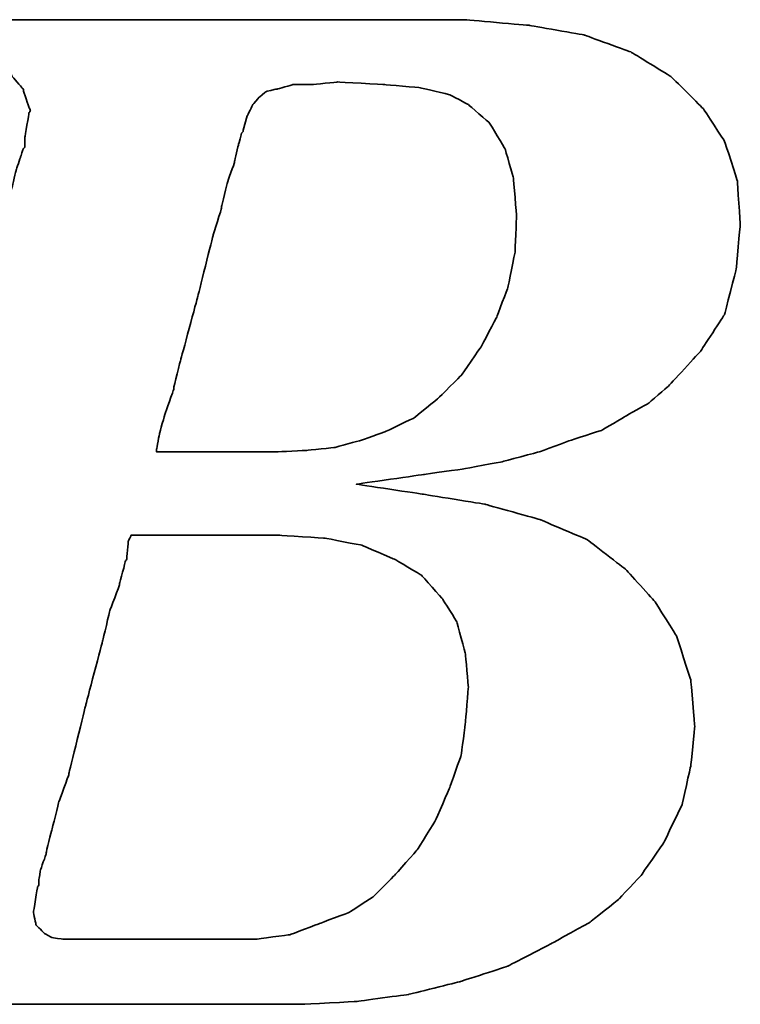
# Model space of a CAD drawing. Header units: millimetres. Extents: x -386 to 3135, y -1989 to 860.
# Tile 416 of 596: x 1669.66 to 1673.08, y -1279.81 to -1275.14. Entities that reach past the tile are written whole.
import ezdxf

# ---------------------------------------------------------------- set-up
doc = ezdxf.new("R2010")
doc.units = ezdxf.units.MM
doc.layers.add('DIM', color=4, linetype='CONTINUOUS')
doc.layers.add('layer 1', color=7, linetype='CONTINUOUS')

# ---------------------------------------------------------------- blocks, each defined once
blk = doc.blocks.new('TBI MOTION logo(完整正式版)')
at = {"layer": 'layer 1', "color": 22, "lineweight": 35}
for points, knots in [([(-64.65375, -6.86375), (-64.65375, -6.86375), (-64.84375, -7.29625), (-64.84375, -7.29625), (-64.84375, -7.29625), (-64.84375, -7.29625), (-64.86875, -7.34375), (-64.86875, -7.34375), (-64.86875, -7.34375), (-64.86875, -7.34375), (-64.86875, -7.36875), (-64.86875, -7.36875), (-64.86875, -7.36875), (-64.86875, -7.36875), (-65.15375, -7.65375), (-65.15375, -7.65375), (-65.15375, -7.65375), (-65.15375, -7.65375), (-65.17875, -7.65375), (-65.17875, -7.65375), (-65.17875, -7.65375), (-65.17875, -7.65375), (-65.20375, -7.67875), (-65.20375, -7.67875), (-65.20375, -7.67875), (-65.20375, -7.67875), (-65.58875, -7.87125), (-65.58875, -7.87125), (-65.58875, -7.87125), (-65.58875, -7.87125), (-65.63375, -7.87125), (-65.63375, -7.87125), (-65.63375, -7.87125), (-65.63375, -7.87125), (-65.65875, -7.89375), (-65.65875, -7.89375), (-65.65875, -7.89375), (-65.65875, -7.89375), (-66.09375, -7.94375), (-66.09375, -7.94375), (-66.09375, -7.94375), (-66.09375, -7.94375), (-66.11375, -7.94375), (-66.11375, -7.94375), (-66.11375, -7.94375), (-66.11375, -7.94375), (-66.16375, -7.94375), (-66.16375, -7.94375), (-66.16375, -7.94375), (-66.16375, -7.94375), (-66.30875, -7.94375), (-66.30875, -7.94375), (-66.30875, -7.94375), (-66.30875, -7.94375), (-66.69375, -7.94375), (-66.69375, -7.94375), (-66.69375, -7.94375), (-66.69375, -7.94375), (-67.07375, -7.94375), (-67.07375, -7.94375), (-67.07375, -7.94375), (-67.07375, -7.94375), (-67.12375, -7.94375), (-67.12375, -7.94375), (-67.12375, -7.94375), (-67.12375, -7.94375), (-67.12375, -7.96625), (-67.12375, -7.96625), (-67.12375, -7.96625), (-67.12375, -7.96625), (-67.14875, -7.99125), (-67.14875, -7.99125), (-67.14875, -7.99125), (-67.14875, -7.99125), (-67.24375, -8.34875), (-67.24375, -8.34875), (-67.24375, -8.34875), (-67.24375, -8.34875), (-67.31375, -8.68625), (-67.31375, -8.68625), (-67.31375, -8.68625), (-67.31375, -8.68625), (-67.26875, -8.68625), (-67.26875, -8.68625), (-67.26875, -8.68625), (-67.26875, -8.68625), (-67.07375, -8.68625), (-67.07375, -8.68625), (-67.07375, -8.68625), (-67.07375, -8.68625), (-66.54875, -8.68625), (-66.54875, -8.68625), (-66.54875, -8.68625), (-66.54875, -8.68625), (-65.82625, -8.68625), (-65.82625, -8.68625), (-65.82625, -8.68625), (-65.82625, -8.68625), (-65.01375, -8.68625), (-65.01375, -8.68625), (-65.01375, -8.68625), (-65.01375, -8.68625), (-64.05375, -8.68625), (-64.05375, -8.68625), (-64.05375, -8.68625), (-64.05375, -8.68625), (-62.08375, -8.68625), (-62.08375, -8.68625), (-62.08375, -8.68625), (-62.08375, -8.68625), (-60.06875, -8.68625), (-60.06875, -8.68625), (-60.06875, -8.68625), (-60.06875, -8.68625), (-59.10875, -8.68625), (-59.10875, -8.68625), (-59.10875, -8.68625), (-59.10875, -8.68625), (-58.29375, -8.68625), (-58.29375, -8.68625), (-58.29375, -8.68625), (-58.29375, -8.68625), (-57.57375, -8.68625), (-57.57375, -8.68625), (-57.57375, -8.68625), (-57.57375, -8.68625), (-57.04875, -8.68625), (-57.04875, -8.68625), (-57.04875, -8.68625), (-57.04875, -8.68625), (-56.85375, -8.68625), (-56.85375, -8.68625), (-56.85375, -8.68625), (-56.85375, -8.68625), (-56.70875, -8.68625), (-56.70875, -8.68625), (-56.70875, -8.68625), (-56.70875, -8.68625), (-56.61375, -8.68625), (-56.61375, -8.68625), (-56.61375, -8.68625), (-56.61375, -8.68625), (-56.56875, -8.68625), (-56.56875, -8.68625), (-56.56875, -8.68625), (-56.56875, -8.68625), (-55.65375, -8.63875), (-55.65375, -8.63875), (-55.65375, -8.63875), (-55.65375, -8.63875), (-54.76875, -8.51875), (-54.76875, -8.51875), (-54.76875, -8.51875), (-54.76875, -8.51875), (-53.90375, -8.30375), (-53.90375, -8.30375), (-53.90375, -8.30375), (-53.90375, -8.30375), (-53.08875, -8.03875), (-53.08875, -8.03875), (-53.08875, -8.03875), (-53.08875, -8.03875), (-52.34375, -7.65375), (-52.34375, -7.65375), (-52.34375, -7.65375), (-52.34375, -7.65375), (-51.69875, -7.29625), (-51.69875, -7.29625), (-51.69875, -7.29625), (-51.69875, -7.29625), (-51.21875, -6.91125), (-51.21875, -6.91125), (-51.21875, -6.91125), (-51.21875, -6.91125), (-50.83375, -6.50375), (-50.83375, -6.50375), (-50.83375, -6.50375), (-50.83375, -6.50375), (-50.44875, -5.94875), (-50.44875, -5.94875), (-50.44875, -5.94875), (-50.44875, -5.94875), (-50.13875, -5.30375), (-50.13875, -5.30375), (-50.13875, -5.30375), (-50.13875, -5.30375), (-49.99375, -4.65375), (-49.99375, -4.65375), (-49.99375, -4.65375), (-49.99375, -4.65375), (-49.92375, -3.98375), (-49.92375, -3.98375), (-49.92375, -3.98375), (-49.92375, -3.98375), (-49.99375, -3.19374), (-49.99375, -3.19374), (-49.99375, -3.19374), (-49.99375, -3.19374), (-50.23374, -2.44874), (-50.23374, -2.44874), (-50.23374, -2.44874), (-50.23374, -2.44874), (-50.59375, -1.87374), (-50.59375, -1.87374), (-50.59375, -1.87374), (-50.59375, -1.87374), (-51.09875, -1.31874), (-51.09875, -1.31874), (-51.09875, -1.31874), (-51.09875, -1.31874), (-51.74375, -0.81875), (-51.74375, -0.81875), (-51.74375, -0.81875), (-51.74375, -0.81875), (-52.53875, -0.48125), (-52.53875, -0.48125), (-52.53875, -0.48125), (-52.53875, -0.48125), (-53.47375, -0.21875), (-53.47375, -0.21875), (-53.47375, -0.21875), (-53.47375, -0.21875), (-54.52875, -0.04874), (-54.52875, -0.04874), (-54.52875, -0.04874), (-54.52875, -0.04874), (-55.65375, 0.12125), (-55.65375, 0.12125), (-55.65375, 0.12125), (-55.65375, 0.12125), (-54.50375, 0.28624), (-54.50375, 0.28624), (-54.50375, 0.28624), (-54.50375, 0.28624), (-53.83375, 0.38124), (-53.83375, 0.38124), (-53.83375, 0.38124), (-53.83375, 0.38124), (-53.18375, 0.50125), (-53.18375, 0.50125), (-53.18375, 0.50125), (-53.18375, 0.50125), (-52.55875, 0.66874), (-52.55875, 0.66874), (-52.55875, 0.66874), (-52.55875, 0.66874), (-52.03375, 0.86124), (-52.03375, 0.86124), (-52.03375, 0.86124), (-52.03375, 0.86124), (-51.50374, 1.03124), (-51.50374, 1.03124), (-51.50374, 1.03124), (-51.50374, 1.03124), (-51.09875, 1.27125), (-51.09875, 1.27125), (-51.09875, 1.27125), (-51.09875, 1.27125), (-50.71375, 1.48624), (-50.71375, 1.48624), (-50.71375, 1.48624), (-50.71375, 1.48624), (-50.37625, 1.77625), (-50.37625, 1.77625), (-50.37625, 1.77625), (-50.37625, 1.77625), (-49.82375, 2.37625), (-49.82375, 2.37625), (-49.82375, 2.37625), (-49.82375, 2.37625), (-49.41875, 2.99625), (-49.41875, 2.99625), (-49.41875, 2.99625), (-49.41875, 2.99625), (-49.22375, 3.76625), (-49.22375, 3.76625), (-49.22375, 3.76625), (-49.22375, 3.76625), (-49.15375, 4.50874), (-49.15375, 4.50874), (-49.15375, 4.50874), (-49.15375, 4.50874), (-49.20375, 5.25125), (-49.20375, 5.25125), (-49.20375, 5.25125), (-49.20375, 5.25125), (-49.41875, 5.92625), (-49.41875, 5.92625), (-49.41875, 5.92625), (-49.41875, 5.92625), (-49.77875, 6.47625), (-49.77875, 6.47625), (-49.77875, 6.47625), (-49.77875, 6.47625), (-50.33125, 7.02624), (-50.33125, 7.02624), (-50.33125, 7.02624), (-50.33125, 7.02624), (-51.00125, 7.43625), (-51.00125, 7.43625), (-51.00125, 7.43625), (-51.00125, 7.43625), (-51.79375, 7.72625), (-51.79375, 7.72625), (-51.79375, 7.72625), (-51.79375, 7.72625), (-52.72875, 7.89124), (-52.72875, 7.89124), (-52.72875, 7.89124), (-52.72875, 7.89124), (-53.83375, 7.98625), (-53.83375, 7.98625), (-53.83375, 7.98625), (-53.83375, 7.98625), (-53.92875, 7.98625), (-53.92875, 7.98625), (-53.92875, 7.98625), (-53.92875, 7.98625), (-54.26375, 7.98625), (-54.26375, 7.98625), (-54.26375, 7.98625), (-54.26375, 7.98625), (-54.74375, 7.98625), (-54.74375, 7.98625), (-54.74375, 7.98625), (-54.74375, 7.98625), (-55.36875, 7.98625), (-55.36875, 7.98625), (-55.36875, 7.98625), (-55.36875, 7.98625), (-56.13375, 7.98625), (-56.13375, 7.98625), (-56.13375, 7.98625), (-56.13375, 7.98625), (-56.94875, 7.98625), (-56.94875, 7.98625), (-56.94875, 7.98625), (-56.94875, 7.98625), (-58.77625, 7.98625), (-58.77625, 7.98625), (-58.77625, 7.98625), (-58.77625, 7.98625), (-60.59875, 7.98625), (-60.59875, 7.98625), (-60.59875, 7.98625), (-60.59875, 7.98625), (-61.41375, 7.98625), (-61.41375, 7.98625), (-61.41375, 7.98625), (-61.41375, 7.98625), (-62.17875, 7.98625), (-62.17875, 7.98625), (-62.17875, 7.98625), (-62.17875, 7.98625), (-62.80375, 7.98625), (-62.80375, 7.98625), (-62.80375, 7.98625), (-62.80375, 7.98625), (-63.30625, 7.98625), (-63.30625, 7.98625), (-63.30625, 7.98625), (-63.30625, 7.98625), (-63.57375, 7.98625), (-63.57375, 7.98625), (-63.57375, 7.98625), (-63.57375, 7.98625), (-63.57375, 7.96375), (-63.57375, 7.96375), (-63.57375, 7.96375), (-63.57375, 7.96375), (-63.59875, 7.94125), (-63.59875, 7.94125), (-63.59875, 7.94125), (-63.59875, 7.94125), (-63.69375, 7.55625), (-63.69375, 7.55625), (-63.69375, 7.55625), (-63.69375, 7.55625), (-63.76375, 7.24624), (-63.76375, 7.24624), (-63.76375, 7.24624), (-63.76375, 7.24624), (-63.23875, 7.24624), (-63.23875, 7.24624), (-63.23875, 7.24624), (-63.23875, 7.24624), (-62.75875, 7.24624), (-62.75875, 7.24624), (-62.75875, 7.24624), (-62.75875, 7.24624), (-62.61125, 7.24624), (-62.61125, 7.24624), (-62.61125, 7.24624), (-62.61125, 7.24624), (-62.56625, 7.24624), (-62.56625, 7.24624), (-62.56625, 7.24624), (-62.56625, 7.24624), (-62.22875, 7.24624), (-62.22875, 7.24624), (-62.22875, 7.24624), (-62.22875, 7.24624), (-62.20375, 7.24624), (-62.20375, 7.24624), (-62.20375, 7.24624), (-62.20375, 7.24624), (-62.17875, 7.21875), (-62.17875, 7.21875), (-62.17875, 7.21875), (-62.17875, 7.21875), (-61.96375, 7.17125), (-61.96375, 7.17125), (-61.96375, 7.17125), (-61.96375, 7.17125), (-61.72375, 7.12624), (-61.72375, 7.12624), (-61.72375, 7.12624), (-61.72375, 7.12624), (-61.70375, 7.12624), (-61.70375, 7.12624), (-61.70375, 7.12624), (-61.70375, 7.12624), (-61.55875, 7.07624), (-61.55875, 7.07624), (-61.55875, 7.07624), (-61.55875, 7.07624), (-61.50875, 7.07624), (-61.50875, 7.07624), (-61.50875, 7.07624), (-61.50875, 7.07624), (-61.48375, 7.02624), (-61.48375, 7.02624), (-61.48375, 7.02624), (-61.48375, 7.02624), (-61.31875, 6.83375), (-61.31875, 6.83375), (-61.31875, 6.83375), (-61.31875, 6.83375), (-61.29375, 6.81125), (-61.29375, 6.81125), (-61.29375, 6.81125), (-61.29375, 6.81125), (-61.29375, 6.78625), (-61.29375, 6.78625), (-61.29375, 6.78625), (-61.29375, 6.78625), (-61.19875, 6.50124), (-61.19875, 6.50124), (-61.19875, 6.50124), (-61.19875, 6.50124), (-61.17375, 6.45124), (-61.17375, 6.45124), (-61.17375, 6.45124), (-61.17375, 6.45124), (-61.19875, 6.40625), (-61.19875, 6.40625), (-61.19875, 6.40625), (-61.19875, 6.40625), (-61.26875, 5.99624), (-61.26875, 5.99624), (-61.26875, 5.99624), (-61.26875, 5.99624), (-61.26875, 5.85125), (-61.26875, 5.85125), (-61.26875, 5.85125), (-61.26875, 5.85125), (-61.26875, 5.82625), (-61.26875, 5.82625), (-61.26875, 5.82625), (-61.26875, 5.82625), (-61.29375, 5.80625), (-61.29375, 5.80625), (-61.29375, 5.80625), (-61.29375, 5.80625), (-61.34125, 5.66125), (-61.34125, 5.66125), (-61.34125, 5.66125), (-61.34125, 5.66125), (-61.41375, 5.44625), (-61.41375, 5.44625), (-61.41375, 5.44625), (-61.41375, 5.44625), (-61.48375, 5.15625), (-61.48375, 5.15625), (-61.48375, 5.15625), (-61.48375, 5.15625), (-61.58375, 4.82124), (-61.58375, 4.82124), (-61.58375, 4.82124), (-61.58375, 4.82124), (-61.79875, 4.00375), (-61.79875, 4.00375), (-61.79875, 4.00375), (-61.79875, 4.00375), (-62.05875, 2.99625), (-62.05875, 2.99625), (-62.05875, 2.99625), (-62.05875, 2.99625), (-62.34875, 1.91625), (-62.34875, 1.91625), (-62.34875, 1.91625), (-62.34875, 1.91625), (-62.97375, -0.41124), (-62.97375, -0.41124), (-62.97375, -0.41124), (-62.97375, -0.41124), (-63.59875, -2.75875), (-63.59875, -2.75875), (-63.59875, -2.75875), (-63.59875, -2.75875), (-63.88375, -3.86374), (-63.88375, -3.86374), (-63.88375, -3.86374), (-63.88375, -3.86374), (-64.14875, -4.82374), (-64.14875, -4.82374), (-64.14875, -4.82374), (-64.14875, -4.82374), (-64.36375, -5.64125), (-64.36375, -5.64125), (-64.36375, -5.64125), (-64.36375, -5.64125), (-64.43625, -5.97625), (-64.43625, -5.97625), (-64.43625, -5.97625), (-64.43625, -5.97625), (-64.50875, -6.28625), (-64.50875, -6.28625), (-64.50875, -6.28625), (-64.50875, -6.28625), (-64.50875, -6.30875), (-64.50875, -6.30875), (-64.50875, -6.30875), (-64.50875, -6.30875), (-64.57875, -6.50375), (-64.57875, -6.50375), (-64.57875, -6.50375), (-64.57875, -6.50375), (-64.62875, -6.69625), (-64.62875, -6.69625), (-64.62875, -6.69625), (-64.62875, -6.69625), (-64.62875, -6.76875), (-64.62875, -6.76875), (-64.62875, -6.76875), (-64.62875, -6.76875), (-64.62875, -6.81375), (-64.62875, -6.81375), (-64.62875, -6.81375), (-64.62875, -6.81375), (-64.62875, -6.83875), (-64.62875, -6.83875), (-64.62875, -6.83875), (-64.62875, -6.83875), (-64.65375, -6.86375), (-64.65375, -6.86375)], [0, 0, 0, 0, 0.00719424, 0.00719424, 0.00719424, 0.00719425, 0.01438849, 0.01438849, 0.01438849, 0.0143885, 0.02158273, 0.02158273, 0.02158273, 0.02158274, 0.02877698, 0.02877698, 0.02877698, 0.02877699, 0.03597122, 0.03597122, 0.03597122, 0.03597123, 0.04316547, 0.04316547, 0.04316547, 0.04316548, 0.05035971, 0.05035971, 0.05035971, 0.05035972, 0.05755396, 0.05755396, 0.05755396, 0.05755397, 0.0647482, 0.0647482, 0.0647482, 0.06474821, 0.07194245, 0.07194245, 0.07194245, 0.07194246, 0.07913669, 0.07913669, 0.07913669, 0.0791367, 0.08633094, 0.08633094, 0.08633094, 0.08633095, 0.09352518, 0.09352518, 0.09352518, 0.09352519, 0.10071942, 0.10071942, 0.10071942, 0.10071943, 0.10791367, 0.10791367, 0.10791367, 0.10791368, 0.11510791, 0.11510791, 0.11510791, 0.11510792, 0.12230216, 0.12230216, 0.12230216, 0.12230217, 0.1294964, 0.1294964, 0.1294964, 0.12949641, 0.13669065, 0.13669065, 0.13669065, 0.13669066, 0.14388489, 0.14388489, 0.14388489, 0.1438849, 0.15107914, 0.15107914, 0.15107914, 0.15107915, 0.15827338, 0.15827338, 0.15827338, 0.15827339, 0.16546763, 0.16546763, 0.16546763, 0.16546764, 0.17266187, 0.17266187, 0.17266187, 0.17266188, 0.17985612, 0.17985612, 0.17985612, 0.17985613, 0.18705036, 0.18705036, 0.18705036, 0.18705037, 0.1942446, 0.1942446, 0.1942446, 0.19424461, 0.20143885, 0.20143885, 0.20143885, 0.20143886, 0.20863309, 0.20863309, 0.20863309, 0.2086331, 0.21582734, 0.21582734, 0.21582734, 0.21582735, 0.22302158, 0.22302158, 0.22302158, 0.22302159, 0.23021583, 0.23021583, 0.23021583, 0.23021584, 0.23741007, 0.23741007, 0.23741007, 0.23741008, 0.24460432, 0.24460432, 0.24460432, 0.24460433, 0.25179856, 0.25179856, 0.25179856, 0.25179857, 0.25899281, 0.25899281, 0.25899281, 0.25899282, 0.26618705, 0.26618705, 0.26618705, 0.26618706, 0.27338129, 0.27338129, 0.27338129, 0.2733813, 0.28057554, 0.28057554, 0.28057554, 0.28057555, 0.28776978, 0.28776978, 0.28776978, 0.28776979, 0.29496403, 0.29496403, 0.29496403, 0.29496404, 0.30215827, 0.30215827, 0.30215827, 0.30215828, 0.30935252, 0.30935252, 0.30935252, 0.30935253, 0.31654676, 0.31654676, 0.31654676, 0.31654677, 0.32374101, 0.32374101, 0.32374101, 0.32374102, 0.33093525, 0.33093525, 0.33093525, 0.33093526, 0.3381295, 0.3381295, 0.3381295, 0.33812951, 0.34532374, 0.34532374, 0.34532374, 0.34532375, 0.35251799, 0.35251799, 0.35251799, 0.352518, 0.35971223, 0.35971223, 0.35971223, 0.35971224, 0.36690647, 0.36690647, 0.36690647, 0.36690648, 0.37410072, 0.37410072, 0.37410072, 0.37410073, 0.38129496, 0.38129496, 0.38129496, 0.38129497, 0.38848921, 0.38848921, 0.38848921, 0.38848922, 0.39568345, 0.39568345, 0.39568345, 0.39568346, 0.4028777, 0.4028777, 0.4028777, 0.40287771, 0.41007194, 0.41007194, 0.41007194, 0.41007195, 0.41726619, 0.41726619, 0.41726619, 0.4172662, 0.42446043, 0.42446043, 0.42446043, 0.42446044, 0.43165468, 0.43165468, 0.43165468, 0.43165469, 0.43884892, 0.43884892, 0.43884892, 0.43884893, 0.44604317, 0.44604317, 0.44604317, 0.44604318, 0.45323741, 0.45323741, 0.45323741, 0.45323742, 0.46043165, 0.46043165, 0.46043165, 0.46043166, 0.4676259, 0.4676259, 0.4676259, 0.46762591, 0.47482014, 0.47482014, 0.47482014, 0.47482015, 0.48201439, 0.48201439, 0.48201439, 0.4820144, 0.48920863, 0.48920863, 0.48920863, 0.48920864, 0.49640288, 0.49640288, 0.49640288, 0.49640289, 0.50359712, 0.50359712, 0.50359712, 0.50359713, 0.51079137, 0.51079137, 0.51079137, 0.51079138, 0.51798561, 0.51798561, 0.51798561, 0.51798562, 0.52517986, 0.52517986, 0.52517986, 0.52517987, 0.5323741, 0.5323741, 0.5323741, 0.53237411, 0.53956835, 0.53956835, 0.53956835, 0.53956836, 0.54676259, 0.54676259, 0.54676259, 0.5467626, 0.55395683, 0.55395683, 0.55395683, 0.55395684, 0.56115108, 0.56115108, 0.56115108, 0.56115109, 0.56834532, 0.56834532, 0.56834532, 0.56834533, 0.57553957, 0.57553957, 0.57553957, 0.57553958, 0.58273381, 0.58273381, 0.58273381, 0.58273382, 0.58992806, 0.58992806, 0.58992806, 0.58992807, 0.5971223, 0.5971223, 0.5971223, 0.59712231, 0.60431655, 0.60431655, 0.60431655, 0.60431656, 0.61151079, 0.61151079, 0.61151079, 0.6115108, 0.61870504, 0.61870504, 0.61870504, 0.61870505, 0.62589928, 0.62589928, 0.62589928, 0.62589929, 0.63309353, 0.63309353, 0.63309353, 0.63309354, 0.64028777, 0.64028777, 0.64028777, 0.64028778, 0.64748201, 0.64748201, 0.64748201, 0.64748202, 0.65467626, 0.65467626, 0.65467626, 0.65467627, 0.6618705, 0.6618705, 0.6618705, 0.66187051, 0.66906475, 0.66906475, 0.66906475, 0.66906476, 0.67625899, 0.67625899, 0.67625899, 0.676259, 0.68345324, 0.68345324, 0.68345324, 0.68345325, 0.69064748, 0.69064748, 0.69064748, 0.69064749, 0.69784173, 0.69784173, 0.69784173, 0.69784174, 0.70503597, 0.70503597, 0.70503597, 0.70503598, 0.71223022, 0.71223022, 0.71223022, 0.71223023, 0.71942446, 0.71942446, 0.71942446, 0.71942447, 0.72661871, 0.72661871, 0.72661871, 0.72661872, 0.73381295, 0.73381295, 0.73381295, 0.73381296, 0.74100719, 0.74100719, 0.74100719, 0.7410072, 0.74820144, 0.74820144, 0.74820144, 0.74820145, 0.75539568, 0.75539568, 0.75539568, 0.75539569, 0.76258993, 0.76258993, 0.76258993, 0.76258994, 0.76978417, 0.76978417, 0.76978417, 0.76978418, 0.77697842, 0.77697842, 0.77697842, 0.77697843, 0.78417266, 0.78417266, 0.78417266, 0.78417267, 0.79136691, 0.79136691, 0.79136691, 0.79136692, 0.79856115, 0.79856115, 0.79856115, 0.79856116, 0.8057554, 0.8057554, 0.8057554, 0.80575541, 0.81294964, 0.81294964, 0.81294964, 0.81294965, 0.82014388, 0.82014388, 0.82014388, 0.82014389, 0.82733813, 0.82733813, 0.82733813, 0.82733814, 0.83453237, 0.83453237, 0.83453237, 0.83453238, 0.84172662, 0.84172662, 0.84172662, 0.84172663, 0.84892086, 0.84892086, 0.84892086, 0.84892087, 0.85611511, 0.85611511, 0.85611511, 0.85611512, 0.86330935, 0.86330935, 0.86330935, 0.86330936, 0.8705036, 0.8705036, 0.8705036, 0.87050361, 0.87769784, 0.87769784, 0.87769784, 0.87769785, 0.88489209, 0.88489209, 0.88489209, 0.8848921, 0.89208633, 0.89208633, 0.89208633, 0.89208634, 0.89928058, 0.89928058, 0.89928058, 0.89928059, 0.90647482, 0.90647482, 0.90647482, 0.90647483, 0.91366906, 0.91366906, 0.91366906, 0.91366907, 0.92086331, 0.92086331, 0.92086331, 0.92086332, 0.92805755, 0.92805755, 0.92805755, 0.92805756, 0.9352518, 0.9352518, 0.9352518, 0.93525181, 0.94244604, 0.94244604, 0.94244604, 0.94244605, 0.94964029, 0.94964029, 0.94964029, 0.9496403, 0.95683453, 0.95683453, 0.95683453, 0.95683454, 0.96402878, 0.96402878, 0.96402878, 0.96402879, 0.97122302, 0.97122302, 0.97122302, 0.97122303, 0.97841727, 0.97841727, 0.97841727, 0.97841728, 0.98561151, 0.98561151, 0.98561151, 0.98561152, 0.99280576, 0.99280576, 0.99280576, 0.99280577, 1, 1, 1, 1]), ([(-57.50375, 6.35625), (-57.50375, 6.35625), (-57.57375, 6.11625), (-57.57375, 6.11625), (-57.57375, 6.11625), (-57.57375, 6.11625), (-57.57375, 6.09125), (-57.57375, 6.09125), (-57.57375, 6.09125), (-57.57375, 6.09125), (-57.59875, 6.06625), (-57.59875, 6.06625), (-57.59875, 6.06625), (-57.59875, 6.06625), (-57.64875, 5.87625), (-57.64875, 5.87625), (-57.64875, 5.87625), (-57.64875, 5.87625), (-57.71875, 5.58875), (-57.71875, 5.58875), (-57.71875, 5.58875), (-57.71875, 5.58875), (-57.71875, 5.56625), (-57.71875, 5.56625), (-57.71875, 5.56625), (-57.71875, 5.56625), (-57.83875, 5.23125), (-57.83875, 5.23125), (-57.83875, 5.23125), (-57.83875, 5.23125), (-57.93625, 4.82124), (-57.93625, 4.82124), (-57.93625, 4.82124), (-57.93625, 4.82124), (-57.93625, 4.79624), (-57.93625, 4.79624), (-57.93625, 4.79624), (-57.93625, 4.79624), (-58.07875, 4.34125), (-58.07875, 4.34125), (-58.07875, 4.34125), (-58.07875, 4.34125), (-58.34375, 3.28625), (-58.34375, 3.28625), (-58.34375, 3.28625), (-58.34375, 3.28625), (-58.62875, 2.23124), (-58.62875, 2.23124), (-58.62875, 2.23124), (-58.62875, 2.23124), (-58.74875, 1.75125), (-58.74875, 1.75125), (-58.74875, 1.75125), (-58.74875, 1.75125), (-58.74875, 1.72625), (-58.74875, 1.72625), (-58.74875, 1.72625), (-58.74875, 1.72625), (-58.89375, 1.31625), (-58.89375, 1.31625), (-58.89375, 1.31625), (-58.89375, 1.31625), (-58.98875, 0.98124), (-58.98875, 0.98124), (-58.98875, 0.98124), (-58.98875, 0.98124), (-59.03875, 0.71625), (-59.03875, 0.71625), (-59.03875, 0.71625), (-59.03875, 0.71625), (-59.03875, 0.66874), (-59.03875, 0.66874), (-59.03875, 0.66874), (-59.03875, 0.66874), (-58.91875, 0.66874), (-58.91875, 0.66874), (-58.91875, 0.66874), (-58.91875, 0.66874), (-58.53375, 0.66874), (-58.53375, 0.66874), (-58.53375, 0.66874), (-58.53375, 0.66874), (-58.10375, 0.66874), (-58.10375, 0.66874), (-58.10375, 0.66874), (-58.10375, 0.66874), (-57.66875, 0.66874), (-57.66875, 0.66874), (-57.66875, 0.66874), (-57.66875, 0.66874), (-57.33375, 0.66874), (-57.33375, 0.66874), (-57.33375, 0.66874), (-57.33375, 0.66874), (-57.09375, 0.66874), (-57.09375, 0.66874), (-57.09375, 0.66874), (-57.09375, 0.66874), (-56.99875, 0.66874), (-56.99875, 0.66874), (-56.99875, 0.66874), (-56.99875, 0.66874), (-56.49375, 0.69374), (-56.49375, 0.69374), (-56.49375, 0.69374), (-56.49375, 0.69374), (-56.01375, 0.74374), (-56.01375, 0.74374), (-56.01375, 0.74374), (-56.01375, 0.74374), (-55.58375, 0.86124), (-55.58375, 0.86124), (-55.58375, 0.86124), (-55.58375, 0.86124), (-55.17375, 1.00624), (-55.17375, 1.00624), (-55.17375, 1.00624), (-55.17375, 1.00624), (-54.67375, 1.24625), (-54.67375, 1.24625), (-54.67375, 1.24625), (-54.67375, 1.24625), (-54.26375, 1.58124), (-54.26375, 1.58124), (-54.26375, 1.58124), (-54.26375, 1.58124), (-53.87875, 1.96374), (-53.87875, 1.96374), (-53.87875, 1.96374), (-53.87875, 1.96374), (-53.54375, 2.44625), (-53.54375, 2.44625), (-53.54375, 2.44625), (-53.54375, 2.44625), (-53.27875, 2.95125), (-53.27875, 2.95125), (-53.27875, 2.95125), (-53.27875, 2.95125), (-53.08875, 3.45124), (-53.08875, 3.45124), (-53.08875, 3.45124), (-53.08875, 3.45124), (-52.96875, 4.05124), (-52.96875, 4.05124), (-52.96875, 4.05124), (-52.96875, 4.05124), (-52.94375, 4.65125), (-52.94375, 4.65125), (-52.94375, 4.65125), (-52.94375, 4.65125), (-52.99375, 5.30125), (-52.99375, 5.30125), (-52.99375, 5.30125), (-52.99375, 5.30125), (-53.13875, 5.80625), (-53.13875, 5.80625), (-53.13875, 5.80625), (-53.13875, 5.80625), (-53.39875, 6.23625), (-53.39875, 6.23625), (-53.39875, 6.23625), (-53.39875, 6.23625), (-53.75875, 6.54875), (-53.75875, 6.54875), (-53.75875, 6.54875), (-53.75875, 6.54875), (-54.07375, 6.71625), (-54.07375, 6.71625), (-54.07375, 6.71625), (-54.07375, 6.71625), (-54.57375, 6.83375), (-54.57375, 6.83375), (-54.57375, 6.83375), (-54.57375, 6.83375), (-55.17375, 6.88625), (-55.17375, 6.88625), (-55.17375, 6.88625), (-55.17375, 6.88625), (-55.96875, 6.93125), (-55.96875, 6.93125), (-55.96875, 6.93125), (-55.96875, 6.93125), (-56.39875, 6.88625), (-56.39875, 6.88625), (-56.39875, 6.88625), (-56.39875, 6.88625), (-56.42125, 6.88625), (-56.42125, 6.88625), (-56.42125, 6.88625), (-56.42125, 6.88625), (-56.73375, 6.88625), (-56.73375, 6.88625), (-56.73375, 6.88625), (-56.73375, 6.88625), (-56.99875, 6.81125), (-56.99875, 6.81125), (-56.99875, 6.81125), (-56.99875, 6.81125), (-57.02375, 6.81125), (-57.02375, 6.81125), (-57.02375, 6.81125), (-57.02375, 6.81125), (-57.18875, 6.76625), (-57.18875, 6.76625), (-57.18875, 6.76625), (-57.18875, 6.76625), (-57.30875, 6.66625), (-57.30875, 6.66625), (-57.30875, 6.66625), (-57.30875, 6.66625), (-57.40875, 6.54875), (-57.40875, 6.54875), (-57.40875, 6.54875), (-57.40875, 6.54875), (-57.50375, 6.35625), (-57.50375, 6.35625)], [0, 0, 0, 0, 0.01851852, 0.01851852, 0.01851852, 0.01851853, 0.03703704, 0.03703704, 0.03703704, 0.03703705, 0.05555556, 0.05555556, 0.05555556, 0.05555557, 0.07407407, 0.07407407, 0.07407407, 0.07407408, 0.09259259, 0.09259259, 0.09259259, 0.0925926, 0.11111111, 0.11111111, 0.11111111, 0.11111112, 0.12962963, 0.12962963, 0.12962963, 0.12962964, 0.14814815, 0.14814815, 0.14814815, 0.14814816, 0.16666667, 0.16666667, 0.16666667, 0.16666668, 0.18518519, 0.18518519, 0.18518519, 0.1851852, 0.2037037, 0.2037037, 0.2037037, 0.20370371, 0.22222222, 0.22222222, 0.22222222, 0.22222223, 0.24074074, 0.24074074, 0.24074074, 0.24074075, 0.25925926, 0.25925926, 0.25925926, 0.25925927, 0.27777778, 0.27777778, 0.27777778, 0.27777779, 0.2962963, 0.2962963, 0.2962963, 0.29629631, 0.31481481, 0.31481481, 0.31481481, 0.31481482, 0.33333333, 0.33333333, 0.33333333, 0.33333334, 0.35185185, 0.35185185, 0.35185185, 0.35185186, 0.37037037, 0.37037037, 0.37037037, 0.37037038, 0.38888889, 0.38888889, 0.38888889, 0.3888889, 0.40740741, 0.40740741, 0.40740741, 0.40740742, 0.42592593, 0.42592593, 0.42592593, 0.42592594, 0.44444444, 0.44444444, 0.44444444, 0.44444445, 0.46296296, 0.46296296, 0.46296296, 0.46296297, 0.48148148, 0.48148148, 0.48148148, 0.48148149, 0.5, 0.5, 0.5, 0.50000001, 0.51851852, 0.51851852, 0.51851852, 0.51851853, 0.53703704, 0.53703704, 0.53703704, 0.53703705, 0.55555556, 0.55555556, 0.55555556, 0.55555557, 0.57407407, 0.57407407, 0.57407407, 0.57407408, 0.59259259, 0.59259259, 0.59259259, 0.5925926, 0.61111111, 0.61111111, 0.61111111, 0.61111112, 0.62962963, 0.62962963, 0.62962963, 0.62962964, 0.64814815, 0.64814815, 0.64814815, 0.64814816, 0.66666667, 0.66666667, 0.66666667, 0.66666668, 0.68518519, 0.68518519, 0.68518519, 0.6851852, 0.7037037, 0.7037037, 0.7037037, 0.70370371, 0.72222222, 0.72222222, 0.72222222, 0.72222223, 0.74074074, 0.74074074, 0.74074074, 0.74074075, 0.75925926, 0.75925926, 0.75925926, 0.75925927, 0.77777778, 0.77777778, 0.77777778, 0.77777779, 0.7962963, 0.7962963, 0.7962963, 0.79629631, 0.81481481, 0.81481481, 0.81481481, 0.81481482, 0.83333333, 0.83333333, 0.83333333, 0.83333334, 0.85185185, 0.85185185, 0.85185185, 0.85185186, 0.87037037, 0.87037037, 0.87037037, 0.87037038, 0.88888889, 0.88888889, 0.88888889, 0.8888889, 0.90740741, 0.90740741, 0.90740741, 0.90740742, 0.92592593, 0.92592593, 0.92592593, 0.92592594, 0.94444444, 0.94444444, 0.94444444, 0.94444445, 0.96296296, 0.96296296, 0.96296296, 0.96296297, 0.98148148, 0.98148148, 0.98148148, 0.98148149, 1, 1, 1, 1]), ([(-61.03125, -6.57375), (-61.03125, -6.57375), (-61.03125, -6.67125), (-61.03125, -6.67125), (-61.03125, -6.67125), (-61.03125, -6.67125), (-61.05375, -6.69625), (-61.05375, -6.69625), (-61.05375, -6.69625), (-61.05375, -6.69625), (-61.12375, -7.12875), (-61.12375, -7.12875), (-61.12375, -7.12875), (-61.12375, -7.12875), (-61.07875, -7.34375), (-61.07875, -7.34375), (-61.07875, -7.34375), (-61.07875, -7.34375), (-60.93375, -7.48875), (-60.93375, -7.48875), (-60.93375, -7.48875), (-60.93375, -7.48875), (-60.81375, -7.55625), (-60.81375, -7.55625), (-60.81375, -7.55625), (-60.81375, -7.55625), (-60.62375, -7.58375), (-60.62375, -7.58375), (-60.62375, -7.58375), (-60.62375, -7.58375), (-60.30875, -7.58375), (-60.30875, -7.58375), (-60.30875, -7.58375), (-60.30875, -7.58375), (-59.97375, -7.58375), (-59.97375, -7.58375), (-59.97375, -7.58375), (-59.97375, -7.58375), (-59.87875, -7.58375), (-59.87875, -7.58375), (-59.87875, -7.58375), (-59.87875, -7.58375), (-59.63625, -7.58375), (-59.63625, -7.58375), (-59.63625, -7.58375), (-59.63625, -7.58375), (-58.96875, -7.58375), (-58.96875, -7.58375), (-58.96875, -7.58375), (-58.96875, -7.58375), (-58.29375, -7.58375), (-58.29375, -7.58375), (-58.29375, -7.58375), (-58.29375, -7.58375), (-58.05375, -7.58375), (-58.05375, -7.58375), (-58.05375, -7.58375), (-58.05375, -7.58375), (-57.98375, -7.58375), (-57.98375, -7.58375), (-57.98375, -7.58375), (-57.98375, -7.58375), (-57.35875, -7.58375), (-57.35875, -7.58375), (-57.35875, -7.58375), (-57.35875, -7.58375), (-56.78375, -7.50875), (-56.78375, -7.50875), (-56.78375, -7.50875), (-56.78375, -7.50875), (-56.27875, -7.31875), (-56.27875, -7.31875), (-56.27875, -7.31875), (-56.27875, -7.31875), (-55.77375, -7.12875), (-55.77375, -7.12875), (-55.77375, -7.12875), (-55.77375, -7.12875), (-55.36875, -6.86375), (-55.36875, -6.86375), (-55.36875, -6.86375), (-55.36875, -6.86375), (-55.00875, -6.50375), (-55.00875, -6.50375), (-55.00875, -6.50375), (-55.00875, -6.50375), (-54.62375, -6.06875), (-54.62375, -6.06875), (-54.62375, -6.06875), (-54.62375, -6.06875), (-54.31375, -5.56875), (-54.31375, -5.56875), (-54.31375, -5.56875), (-54.31375, -5.56875), (-54.07375, -5.01625), (-54.07375, -5.01625), (-54.07375, -5.01625), (-54.07375, -5.01625), (-53.87875, -4.46374), (-53.87875, -4.46374), (-53.87875, -4.46374), (-53.87875, -4.46374), (-53.80875, -3.91375), (-53.80875, -3.91375), (-53.80875, -3.91375), (-53.80875, -3.91375), (-53.75875, -3.31375), (-53.75875, -3.31375), (-53.75875, -3.31375), (-53.75875, -3.31375), (-53.80875, -2.75875), (-53.80875, -2.75875), (-53.80875, -2.75875), (-53.80875, -2.75875), (-53.95375, -2.20875), (-53.95375, -2.20875), (-53.95375, -2.20875), (-53.95375, -2.20875), (-54.19375, -1.82625), (-54.19375, -1.82625), (-54.19375, -1.82625), (-54.19375, -1.82625), (-54.55375, -1.41875), (-54.55375, -1.41875), (-54.55375, -1.41875), (-54.55375, -1.41875), (-55.00875, -1.15125), (-55.00875, -1.15125), (-55.00875, -1.15125), (-55.00875, -1.15125), (-55.56125, -0.91375), (-55.56125, -0.91375), (-55.56125, -0.91375), (-55.56125, -0.91375), (-56.18125, -0.79375), (-56.18125, -0.79375), (-56.18125, -0.79375), (-56.18125, -0.79375), (-56.94875, -0.74374), (-56.94875, -0.74374), (-56.94875, -0.74374), (-56.94875, -0.74374), (-56.99875, -0.74374), (-56.99875, -0.74374), (-56.99875, -0.74374), (-56.99875, -0.74374), (-57.09375, -0.74374), (-57.09375, -0.74374), (-57.09375, -0.74374), (-57.09375, -0.74374), (-57.38375, -0.74374), (-57.38375, -0.74374), (-57.38375, -0.74374), (-57.38375, -0.74374), (-57.76875, -0.74374), (-57.76875, -0.74374), (-57.76875, -0.74374), (-57.76875, -0.74374), (-58.24625, -0.74374), (-58.24625, -0.74374), (-58.24625, -0.74374), (-58.24625, -0.74374), (-58.72875, -0.74374), (-58.72875, -0.74374), (-58.72875, -0.74374), (-58.72875, -0.74374), (-59.20875, -0.74374), (-59.20875, -0.74374), (-59.20875, -0.74374), (-59.20875, -0.74374), (-59.46875, -0.74374), (-59.46875, -0.74374), (-59.46875, -0.74374), (-59.46875, -0.74374), (-59.51625, -0.83875), (-59.51625, -0.83875), (-59.51625, -0.83875), (-59.51625, -0.83875), (-59.54375, -1.15125), (-59.54375, -1.15125), (-59.54375, -1.15125), (-59.54375, -1.15125), (-59.56375, -1.17874), (-59.56375, -1.17874), (-59.56375, -1.17874), (-59.56375, -1.17874), (-59.66375, -1.55875), (-59.66375, -1.55875), (-59.66375, -1.55875), (-59.66375, -1.55875), (-59.66375, -1.58375), (-59.66375, -1.58375), (-59.66375, -1.58375), (-59.66375, -1.58375), (-59.82875, -2.01874), (-59.82875, -2.01874), (-59.82875, -2.01874), (-59.82875, -2.01874), (-59.94875, -2.52125), (-59.94875, -2.52125), (-59.94875, -2.52125), (-59.94875, -2.52125), (-60.23875, -3.62375), (-60.23875, -3.62375), (-60.23875, -3.62375), (-60.23875, -3.62375), (-60.52375, -4.77624), (-60.52375, -4.77624), (-60.52375, -4.77624), (-60.52375, -4.77624), (-60.52375, -4.79874), (-60.52375, -4.79874), (-60.52375, -4.79874), (-60.52375, -4.79874), (-60.69125, -5.25375), (-60.69125, -5.25375), (-60.69125, -5.25375), (-60.69125, -5.25375), (-60.81375, -5.73625), (-60.81375, -5.73625), (-60.81375, -5.73625), (-60.81375, -5.73625), (-60.90875, -6.11875), (-60.90875, -6.11875), (-60.90875, -6.11875), (-60.90875, -6.11875), (-60.90875, -6.14375), (-60.90875, -6.14375), (-60.90875, -6.14375), (-60.90875, -6.14375), (-61.00375, -6.40875), (-61.00375, -6.40875), (-61.00375, -6.40875), (-61.00375, -6.40875), (-61.03125, -6.57375), (-61.03125, -6.57375)], [0, 0, 0, 0, 0.01694915, 0.01694915, 0.01694915, 0.01694916, 0.03389831, 0.03389831, 0.03389831, 0.03389832, 0.05084746, 0.05084746, 0.05084746, 0.05084747, 0.06779661, 0.06779661, 0.06779661, 0.06779662, 0.08474576, 0.08474576, 0.08474576, 0.08474577, 0.10169492, 0.10169492, 0.10169492, 0.10169493, 0.11864407, 0.11864407, 0.11864407, 0.11864408, 0.13559322, 0.13559322, 0.13559322, 0.13559323, 0.15254237, 0.15254237, 0.15254237, 0.15254238, 0.16949153, 0.16949153, 0.16949153, 0.16949154, 0.18644068, 0.18644068, 0.18644068, 0.18644069, 0.20338983, 0.20338983, 0.20338983, 0.20338984, 0.22033898, 0.22033898, 0.22033898, 0.22033899, 0.23728814, 0.23728814, 0.23728814, 0.23728815, 0.25423729, 0.25423729, 0.25423729, 0.2542373, 0.27118644, 0.27118644, 0.27118644, 0.27118645, 0.28813559, 0.28813559, 0.28813559, 0.2881356, 0.30508475, 0.30508475, 0.30508475, 0.30508476, 0.3220339, 0.3220339, 0.3220339, 0.32203391, 0.33898305, 0.33898305, 0.33898305, 0.33898306, 0.3559322, 0.3559322, 0.3559322, 0.35593221, 0.37288136, 0.37288136, 0.37288136, 0.37288137, 0.38983051, 0.38983051, 0.38983051, 0.38983052, 0.40677966, 0.40677966, 0.40677966, 0.40677967, 0.42372881, 0.42372881, 0.42372881, 0.42372882, 0.44067797, 0.44067797, 0.44067797, 0.44067798, 0.45762712, 0.45762712, 0.45762712, 0.45762713, 0.47457627, 0.47457627, 0.47457627, 0.47457628, 0.49152542, 0.49152542, 0.49152542, 0.49152543, 0.50847458, 0.50847458, 0.50847458, 0.50847459, 0.52542373, 0.52542373, 0.52542373, 0.52542374, 0.54237288, 0.54237288, 0.54237288, 0.54237289, 0.55932203, 0.55932203, 0.55932203, 0.55932204, 0.57627119, 0.57627119, 0.57627119, 0.5762712, 0.59322034, 0.59322034, 0.59322034, 0.59322035, 0.61016949, 0.61016949, 0.61016949, 0.6101695, 0.62711864, 0.62711864, 0.62711864, 0.62711865, 0.6440678, 0.6440678, 0.6440678, 0.64406781, 0.66101695, 0.66101695, 0.66101695, 0.66101696, 0.6779661, 0.6779661, 0.6779661, 0.67796611, 0.69491525, 0.69491525, 0.69491525, 0.69491526, 0.71186441, 0.71186441, 0.71186441, 0.71186442, 0.72881356, 0.72881356, 0.72881356, 0.72881357, 0.74576271, 0.74576271, 0.74576271, 0.74576272, 0.76271186, 0.76271186, 0.76271186, 0.76271187, 0.77966102, 0.77966102, 0.77966102, 0.77966103, 0.79661017, 0.79661017, 0.79661017, 0.79661018, 0.81355932, 0.81355932, 0.81355932, 0.81355933, 0.83050847, 0.83050847, 0.83050847, 0.83050848, 0.84745763, 0.84745763, 0.84745763, 0.84745764, 0.86440678, 0.86440678, 0.86440678, 0.86440679, 0.88135593, 0.88135593, 0.88135593, 0.88135594, 0.89830508, 0.89830508, 0.89830508, 0.89830509, 0.91525424, 0.91525424, 0.91525424, 0.91525425, 0.93220339, 0.93220339, 0.93220339, 0.9322034, 0.94915254, 0.94915254, 0.94915254, 0.94915255, 0.96610169, 0.96610169, 0.96610169, 0.9661017, 0.98305085, 0.98305085, 0.98305085, 0.98305086, 1, 1, 1, 1])]:
    blk.add_open_spline(points, degree=3, knots=knots, dxfattribs=at)

msp = doc.modelspace()

# ---------------------------------------------------------------- block references
at = {"layer": 'DIM', "color": 7, "xscale": 0.2802190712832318, "yscale": 0.2802190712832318, "zscale": 0.2802190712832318}
msp.add_blockref('TBI MOTION logo(完整正式版)', (1686.8539, -1277.378), dxfattribs=at)

doc.saveas('drawing.dxf')
